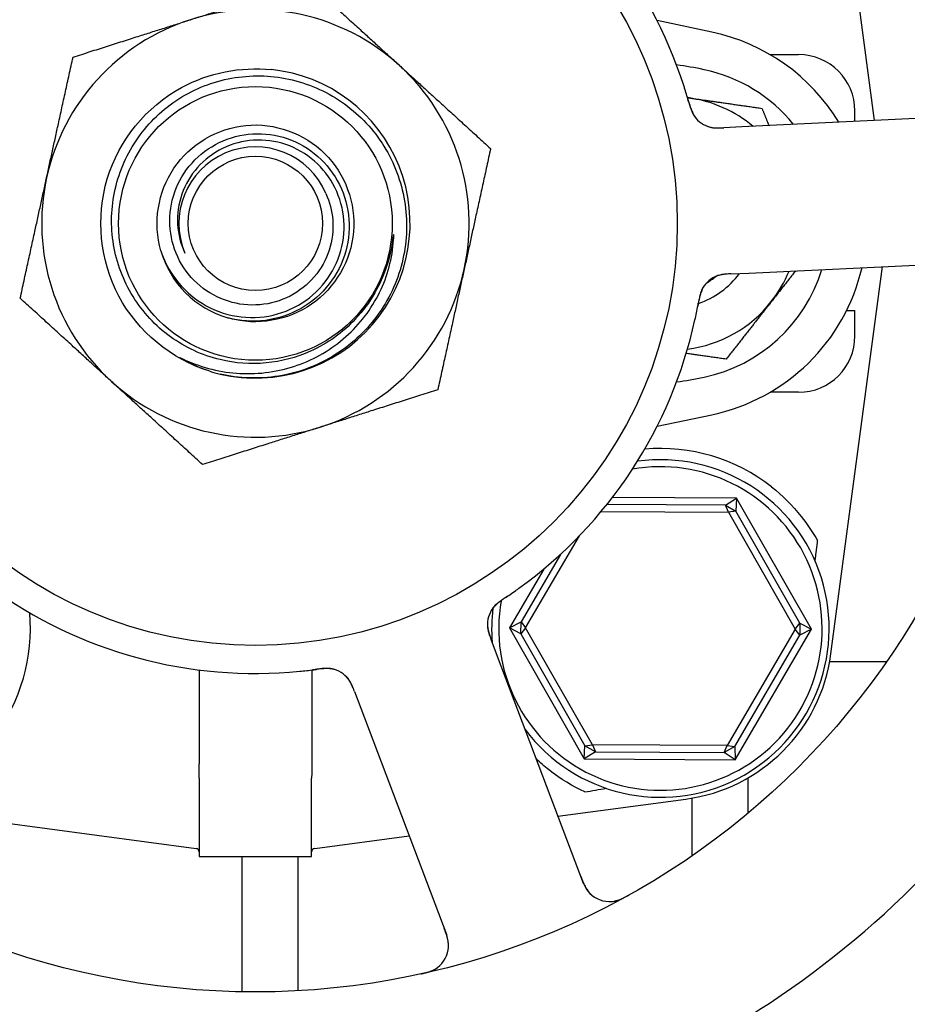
# Model space of a CAD drawing. Header units: inches. Extents: x 36 to 1719, y -84 to 1122.
# Tile 550 of 571: x 1056.44 to 1058.41, y 857.57 to 859.76. Entities that reach past the tile are written whole.
import ezdxf

# ---------------------------------------------------------------- set-up
doc = ezdxf.new("R2010")
doc.units = ezdxf.units.IN
doc.header["$LTSCALE"] = 48
doc.header["$MEASUREMENT"] = 0
doc.layers.add('Dimension (ANSI)', color=7, linetype='Continuous', lineweight=25)
doc.layers.add('Visible (ANSI)', color=7, linetype='Continuous', lineweight=30)
doc.styles.add('Note Text (ANSI)', font='tahoma.ttf')
doc.dimstyles.new('Architectural (ANSI)', dxfattribs={"dimscale": 48, "dimtxt": 0.125, "dimasz": 0.098425, "dimexe": 0.125, "dimexo": 0.0625, "dimgap": 0.031496, "dimtad": 0, "dimtih": 1, "dimtoh": 1, "dimdec": 4, "dimrnd": 1e-08, "dimzin": 3, "dimdsep": 46, "dimlunit": 4, "dimtxsty": 'Note Text (ANSI)', "dimcen": 0.09, "dimdle": 0.393701, "dimclrd": 256, "dimclre": 256, "dimclrt": 256, "dimadec": 0, "dimazin": 3, "dimtfac": 0.96, "dimtofl": 0, "dimtmove": 0, "dimatfit": 3, "dimfxl": 1, "dimfrac": 2, "dimtolj": 1, "dimtzin": 12, "dimlwd": -1, "dimlwe": -1, "dimarcsym": 0})

# ---------------------------------------------------------------- blocks, each defined once
blk = doc.blocks.new('*D17')
at = {"layer": 'Defpoints', "color": 0, "transparency": 16777216}
for p in [(1035.9177, 896.4914), (1035.9177, 760.4914), (1124.1195, 760.4914)]:
    blk.add_point(p, dxfattribs=at)
at = {"layer": 'Dimension (ANSI)', "transparency": 16777216}
for p, q in [((1038.9177, 896.4914), (1130.1195, 896.4914)), ((1124.1195, 891.767), (1124.1195, 835.0133)), ((1124.1195, 765.2158), (1124.1195, 825.9695)), ((1038.9177, 760.4914), (1130.1195, 760.4914))]:
    blk.add_line(p, q, dxfattribs=at)
for points in [[(1123.3321, 891.767), (1124.9069, 891.767), (1124.1195, 896.4914)], [(1123.3321, 765.2158), (1124.9069, 765.2158), (1124.1195, 760.4914)]]:
    blk.add_solid(points, dxfattribs=at)
at = {"layer": 'Dimension (ANSI)', "transparency": 16777216, "insert": (1114.0215, 833.5015), "char_height": 6, "attachment_point": 1, "style": 'Note Text (ANSI)'}
blk.add_mtext('\\A1;11\'-4"', dxfattribs=at)

msp = doc.modelspace()

# ---------------------------------------------------------------- linework, layer by layer
at = {"layer": 'Visible (ANSI)'}
for p, q in [((1058.34085, 859.53247), (1058.24392, 860.26056)), ((1057.97957, 859.72881), (1057.85776, 859.75449)), ((1058.109, 859.6789), (1058.1722, 859.6789)), ((1058.58493, 859.54416), (1058.04622, 859.51836)), ((1058.2972, 859.53038), (1058.2972, 859.5539)), ((1058.04622, 859.51836), (1058.00635, 859.51645)), ((1058.06176, 859.19373), (1058.60047, 859.21953)), ((1058.02193, 859.19183), (1058.06176, 859.19373)), ((1058.24392, 858.34724), (1058.3585, 859.20795)), ((1058.27866, 859.11015), (1058.2972, 859.11015)), ((1058.2972, 859.0539), (1058.2972, 859.11015)), ((1058.1722, 858.9289), (1058.109, 858.9289)), ((1057.85776, 858.85331), (1057.97957, 858.87898)), ((1058.0343, 858.69366), (1057.75833, 858.69507)), ((1058.00957, 858.67816), (1058.0343, 858.69366)), ((1058.0343, 858.69366), (1058.03294, 858.66451)), ((1058.20061, 858.40219), (1058.0343, 858.69366)), ((1058.00957, 858.67816), (1057.74614, 858.67951)), ((1058.00957, 858.67816), (1058.03294, 858.66451)), ((1058.0161, 858.66251), (1058.00957, 858.67816)), ((1057.73344, 858.66395), (1058.0161, 858.66251)), ((1058.03294, 858.66451), (1058.0161, 858.66251)), ((1058.0161, 858.66251), (1058.16452, 858.40237)), ((1058.17482, 858.41585), (1058.03294, 858.66451)), ((1057.56553, 858.40543), (1057.68494, 858.60983)), ((1057.64274, 858.56857), (1057.55537, 858.41901)), ((1057.60563, 858.53603), (1057.52944, 858.40561)), ((1057.52944, 858.40561), (1057.55537, 858.41901)), ((1057.55523, 858.39195), (1057.52944, 858.40561)), ((1057.52944, 858.40561), (1057.69575, 858.11413)), ((1057.55523, 858.39195), (1057.55537, 858.41901)), ((1057.56553, 858.40543), (1057.55523, 858.39195)), ((1057.55537, 858.41901), (1057.56553, 858.40543)), ((1057.71395, 858.14529), (1057.56553, 858.40543)), ((1058.16452, 858.40237), (1058.01345, 858.14376)), ((1058.03133, 858.11242), (1058.20061, 858.40219)), ((1058.16452, 858.40237), (1058.17482, 858.41585)), ((1058.17468, 858.38879), (1058.16452, 858.40237)), ((1058.17482, 858.41585), (1058.17468, 858.38879)), ((1058.20061, 858.40219), (1058.17468, 858.38879)), ((1058.17482, 858.41585), (1058.20061, 858.40219)), ((1057.55523, 858.39195), (1057.69711, 858.14328)), ((1058.03027, 858.14158), (1058.17468, 858.38879)), ((1057.5031, 858.3419), (1057.48897, 858.37922)), ((1057.69411, 857.83753), (1057.5031, 858.3419)), ((1058.36765, 858.33015), (1058.24125, 858.33015)), ((1056.83975, 858.31178), (1056.83975, 858.10336)), ((1057.0903, 858.31178), (1057.0903, 858.10336)), ((1057.18504, 858.26409), (1057.19916, 858.2268)), ((1057.19916, 858.2268), (1057.39017, 857.72242)), ((1057.69575, 858.11413), (1057.69711, 858.14328)), ((1057.69711, 858.14328), (1057.71395, 858.14529)), ((1057.72048, 858.12963), (1057.69711, 858.14328)), ((1057.71395, 858.14529), (1057.72048, 858.12963)), ((1058.01345, 858.14376), (1057.71395, 858.14529)), ((1058.00677, 858.12817), (1058.01345, 858.14376)), ((1058.03027, 858.14158), (1058.00677, 858.12817)), ((1058.01345, 858.14376), (1058.03027, 858.14158)), ((1058.03027, 858.14158), (1058.03133, 858.11242)), ((1057.72048, 858.12963), (1057.69575, 858.11413)), ((1057.72048, 858.12963), (1058.00677, 858.12817)), ((1058.03133, 858.11242), (1058.00677, 858.12817)), ((1057.69575, 858.11413), (1058.03133, 858.11242)), ((1056.84003, 858.07126), (1056.84003, 857.89765)), ((1057.09003, 857.89765), (1057.09003, 858.07126)), ((1058.06018, 857.99386), (1058.06018, 858.07224)), ((1056.00836, 858.025), (1056.83324, 857.91519)), ((1057.63744, 857.98716), (1057.92169, 858.025)), ((1057.93518, 858.02705), (1057.93518, 857.89878)), ((1057.09681, 857.91519), (1057.30659, 857.94312)), ((1056.84003, 857.89765), (1057.09003, 857.89765)), ((1056.93518, 857.89765), (1056.93518, 857.59666)), ((1057.06018, 857.59905), (1057.06018, 857.89765))]:
    msp.add_line(p, q, dxfattribs=at)
for radius in [1.7075, 0.9375, 0.30408, 0.14917]:
    msp.add_circle((1056.96503, 859.3039), radius, dxfattribs=at)
for centre, radius, start, end in [((1056.96503, 859.3039), 1, 17.83299, 59.65061), ((1056.96503, 859.3039), 0.475, 47.64769, 107.64769), ((1056.96503, 859.3039), 0.475, 107.64769, 167.64769), ((1057.89003, 859.3039), 0.43425, 31.17296, 78.0993), ((1058.1722, 859.5539), 0.125, 0, 90), ((1056.96503, 859.3039), 0.475, 347.64769, 47.64769), ((1056.96503, 859.3039), 0.34375, 256.81176, 84.08625), ((1056.96503, 859.3039), 0.34375, 256.81176, 84.08625), ((1057.89003, 859.3039), 0.34909, 39.05816, 78.0993), ((1057.89003, 859.3039), 0.2815, 81.86636, 82.81527), ((1057.89003, 859.3039), 0.2815, 50.00252, 81.86636), ((1057.99148, 859.57831), 0.0625, 215.2706, 256.30345), ((1056.96503, 859.3039), 0.17, 22.97308, 202.97308), ((1056.96503, 859.3039), 0.475, 167.64769, 227.64769), ((1056.96503, 859.3039), 0.21875, 196.09118, 253.65421), ((1056.96503, 859.3039), 0.475, 287.64769, 347.64769), ((1057.89003, 859.3039), 0.18733, 288.39093, 323.59902), ((1057.89003, 859.3039), 0.34909, 281.9007, 342.94151), ((1057.89003, 859.3039), 0.43425, 281.9007, 346.93978), ((1057.89003, 859.3039), 0.2815, 321.86636, 337.90218), ((1058.013, 859.12883), 0.0625, 110.31583, 150.22862), ((1057.89003, 859.3039), 0.1535, 300.06048, 310.05875), ((1057.89003, 859.3039), 0.2815, 277.18473, 321.86636), ((1056.96503, 859.3039), 1, 305.83299, 347.65061), ((1058.1722, 859.0539), 0.125, 270, 0), ((1056.96503, 859.3039), 2.075, 300.99965, 352.48395), ((1056.96503, 859.3039), 0.34375, 252.85926, 256.81176), ((1056.96503, 859.3039), 0.475, 227.64769, 287.64769), ((1057.86503, 858.4039), 0.4, 51.81864, 94.99892), ((1057.86503, 858.4039), 0.375, 216.768, 97.82604), ((1057.86503, 858.4039), 0.35938, 170.11375, 99.97535), ((1056.96503, 859.3039), 1, 233.83299, 275.65061), ((1057.5432, 858.41248), 0.0625, 143.2706, 184.30345), ((1057.86503, 858.4039), 0.375, 173.08462, 184.7156), ((1056.06503, 858.4039), 0.4, 322.97261, 4.99892), ((1057.8722, 858.39672), 0.375, 277.58266, 352.41734), ((1057.12237, 858.25311), 0.0625, 38.31583, 78.22862), ((1056.83221, 857.90745), 0.00781, 0, 82.41734), ((1057.09784, 857.90745), 0.00781, 97.58266, 180), ((1057.75256, 857.85966), 0.0625, 200.7418, 298.60325), ((1056.96503, 859.3039), 2.075, 228.99965, 280.48395), ((1057.33172, 857.70029), 0.0625, 282.88035, 20.7418)]:
    msp.add_arc(centre, radius, start, end, dxfattribs=at)
msp.add_ellipse((1054.8552, 857.80594), major_axis=(4.33091, 0.57653), ratio=0.0429148, start_param=5.4224411, end_param=5.4369311, dxfattribs=at)
for points, weights in [([(1056.82102, 859.75654), (1056.94231, 859.79513), (1057.08236, 859.83968)], [1, 1.0379548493, 1]), ([(1057.08236, 859.83968), (1057.19097, 859.74067), (1057.28503, 859.65493)], [1, 1.0379548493, 1]), ([(1056.55969, 859.6734), (1056.69974, 859.71796), (1056.82102, 859.75654)], [1, 1.0379548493, 1]), ([(1056.50102, 859.40551), (1056.52825, 859.52984), (1056.55969, 859.6734)], [1, 1.0379548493, 1]), ([(1057.28503, 859.65493), (1057.37909, 859.56919), (1057.4877, 859.47018)], [1, 1.0379548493, 1]), ([(1057.92522, 859.58323), (1057.92754, 859.5829), (1057.92985, 859.58257)], [1.0022030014, 1.00113546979, 1]), ([(1057.92985, 859.58257), (1058.00452, 859.57189), (1058.09074, 859.55957)], [1, 1.0379548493, 1]), ([(1058.09074, 859.55957), (1058.09866, 859.53984), (1058.10613, 859.52123)], [1, 1.0090077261, 1.01373989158]), ([(1057.4877, 859.47018), (1057.45626, 859.32661), (1057.42903, 859.20228)], [1, 1.0379548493, 1]), ([(1056.44235, 859.13762), (1056.47379, 859.28118), (1056.50102, 859.40551)], [1, 1.0379548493, 1]), ([(1057.42903, 859.20228), (1057.4018, 859.07796), (1057.37036, 858.93439)], [1, 1.0379548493, 1]), ([(1058.16532, 859.19869), (1058.13776, 859.1636), (1058.11145, 859.13007)], [1.01874043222, 1.02109815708, 1]), ([(1056.64502, 858.95286), (1056.55096, 859.03861), (1056.44235, 859.13762)], [1, 1.0379548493, 1]), ([(1058.11145, 859.13007), (1058.06487, 859.07074), (1058.01109, 859.00224)], [1, 1.0379548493, 1]), ([(1058.01109, 859.00224), (1057.96426, 859.00893), (1057.92236, 859.01492)], [1, 1.02026440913, 1.01889014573]), ([(1056.84769, 858.76811), (1056.73908, 858.86712), (1056.64502, 858.95286)], [1, 1.0379548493, 1]), ([(1057.37036, 858.93439), (1057.23031, 858.88984), (1057.10903, 858.85125)], [1, 1.0379548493, 1]), ([(1057.10903, 858.85125), (1056.98774, 858.81267), (1056.84769, 858.76811)], [1, 1.0379548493, 1]), ([(1058.21395, 858.59948), (1058.21113, 858.57719), (1058.2083, 858.55485)], [0.999970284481, 0.999969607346, 0.999969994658])]:
    msp.add_rational_spline(points, weights, degree=2, dxfattribs=at)
for points, knots in [([(1056.86372, 858.97542), (1056.77808, 859.00183), (1056.70379, 859.06317), (1056.66165, 859.14226), (1056.61953, 859.22132), (1056.61004, 859.31716), (1056.63585, 859.40294), (1056.66165, 859.48868), (1056.7224, 859.56335), (1056.80111, 859.60605), (1056.86157, 859.63885), (1056.93206, 859.65248), (1057.00045, 859.64565)], [5.0115512, 5.0115512, 5.0115512, 5.0115512, 5.7936548, 5.7936548, 5.7936548, 6.5754431, 6.5754431, 6.5754431, 7.3569225, 7.3569225, 7.3569225, 7.9571961, 7.9571961, 7.9571961, 7.9571961]), ([(1057.08729, 859.01988), (1057.0561, 859.00583), (1057.02279, 858.99704), (1056.95448, 858.99066), (1056.91993, 858.99317), (1056.84679, 859.01085), (1056.80935, 859.02813), (1056.74296, 859.07619), (1056.7147, 859.10659), (1056.67125, 859.17672), (1056.65656, 859.21582), (1056.64291, 859.29771), (1056.64417, 859.33973), (1056.66275, 859.42119), (1056.67999, 859.45983), (1056.72841, 859.52857), (1056.75922, 859.55796), (1056.83057, 859.60345), (1056.87048, 859.61904), (1056.95428, 859.63413), (1056.99738, 859.63339), (1057.08116, 859.61542), (1057.121, 859.59826), (1057.19212, 859.54953), (1057.22265, 859.51833), (1057.27022, 859.4458), (1057.28673, 859.40511), (1057.3033, 859.31942), (1057.30312, 859.27524), (1057.28581, 859.18915), (1057.26876, 859.1481), (1057.21977, 859.07459), (1057.18822, 859.0429), (1057.15149, 859.01812)], [-5.0704915, -5.0704915, -5.0704915, -5.0704915, -4.8092414, -4.8092414, -4.5465572, -4.5465572, -4.2346915, -4.2346915, -3.9208419, -3.9208419, -3.6050086, -3.6050086, -3.2871921, -3.2871921, -2.9673924, -2.9673924, -2.64561, -2.64561, -2.321845, -2.321845, -1.9960977, -1.9960977, -1.6683683, -1.6683683, -1.3386572, -1.3386572, -1.0069646, -1.0069646, -0.6732907, -0.6732907, -0.3376357, -0.3376357, 0, 0, 0, 0]), ([(1057.92782, 859.57413), (1057.92565, 859.58182), (1057.92248, 859.59266), (1057.91952, 859.60214), (1057.91865, 859.60492), (1057.9178, 859.6076), (1057.91698, 859.61014)], [0.48416631, 0.48416631, 0.48416631, 0.48416631, 0.88318571, 0.88318571, 0.88318571, 1, 1, 1, 1]), ([(1057.9256, 859.58194), (1057.9265, 859.57879), (1057.92739, 859.57567), (1057.92911, 859.56995), (1057.92992, 859.56734), (1057.93153, 859.5625), (1057.93233, 859.56023), (1057.93372, 859.55654), (1057.93432, 859.55504), (1057.93569, 859.55178), (1057.93645, 859.55012), (1057.93788, 859.54717), (1057.93856, 859.5459), (1057.94019, 859.54302), (1057.94109, 859.54163), (1057.94275, 859.53927), (1057.94355, 859.53823), (1057.94425, 859.53737)], [0, 0, 0, 0, 0.02532917, 0.02532917, 0.0459278, 0.0459278, 0.06431611, 0.06431611, 0.0780154, 0.0780154, 0.09688899, 0.09688899, 0.11755371, 0.11755371, 0.15067697, 0.15067697, 0.17984281, 0.17984281, 0.17984281, 0.17984281]), ([(1057.92782, 859.57413), (1057.92807, 859.57326), (1057.92831, 859.57239), (1057.9288, 859.57064), (1057.92905, 859.56976), (1057.92997, 859.56654), (1057.93069, 859.56415), (1057.9322, 859.55948), (1057.93303, 859.55716), (1057.93437, 859.55372), (1057.93491, 859.55244), (1057.93624, 859.54949), (1057.93701, 859.54795), (1057.93828, 859.54564), (1057.93882, 859.54474), (1057.9399, 859.54303), (1057.94045, 859.54222), (1057.94087, 859.54162), (1057.94094, 859.54152), (1057.94094, 859.54152)], [0, 0, 0, 0, 0.00712604, 0.00712604, 0.01419238, 0.01419238, 0.03284312, 0.03284312, 0.05207098, 0.05207098, 0.06472354, 0.06472354, 0.08419423, 0.08419423, 0.09866358, 0.09866358, 0.11516786, 0.11516786, 0.12167905, 0.12167905, 0.12167905, 0.12167905]), ([(1056.75485, 859.24327), (1056.73712, 859.30473), (1056.74811, 859.37385), (1056.78405, 859.42677), (1056.81998, 859.47969), (1056.88016, 859.51542), (1056.94382, 859.52162), (1057.00748, 859.52782), (1057.07342, 859.50438), (1057.11888, 859.45939), (1057.16435, 859.41441), (1057.18848, 859.34873), (1057.18296, 859.28501), (1057.17744, 859.22129), (1057.14237, 859.16075), (1057.08985, 859.12426), (1057.03733, 859.08777), (1056.96836, 859.07602), (1056.90672, 859.09306), (1056.90563, 859.09336), (1056.90455, 859.09367), (1056.90346, 859.09399)], [16.9979155, 16.9979155, 16.9979155, 16.9979155, 17.8752194, 17.8752194, 17.8752194, 18.7524691, 18.7524691, 18.7524691, 19.6296647, 19.6296647, 19.6296647, 20.5068064, 20.5068064, 20.5068064, 21.3838943, 21.3838943, 21.3838943, 22.2609286, 22.2609286, 22.2609286, 22.2764365, 22.2764365, 22.2764365, 22.2764365]), ([(1057.96988, 859.51966), (1057.97015, 859.51957), (1057.97043, 859.51947), (1057.97153, 859.5191), (1057.97241, 859.51882), (1057.97495, 859.5181), (1057.9767, 859.51768), (1057.98195, 859.51667), (1057.98569, 859.51627), (1057.99247, 859.51599), (1057.99557, 859.51602), (1057.99852, 859.51611)], [0.094581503, 0.094581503, 0.094581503, 0.094581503, 0.09763667, 0.09763667, 0.105884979, 0.105884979, 0.120706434, 0.120706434, 0.149461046, 0.149461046, 0.17255876, 0.17255876, 0.17255876, 0.17255876]), ([(1057.97572, 859.51783), (1057.97572, 859.51783), (1057.97573, 859.51782), (1057.97576, 859.51782), (1057.97583, 859.5178), (1057.97615, 859.51772), (1057.97645, 859.51764), (1057.97789, 859.51731), (1057.9798, 859.51691), (1057.98251, 859.51654), (1057.9832, 859.51646), (1057.98702, 859.51606), (1057.9904, 859.51594), (1057.99634, 859.51604), (1057.99819, 859.51609), (1058.00111, 859.51621), (1058.00212, 859.51625), (1058.00418, 859.51635), (1058.00524, 859.5164), (1058.00629, 859.51645)], [0.05598665, 0.05598665, 0.05598665, 0.05598665, 0.056873, 0.056873, 0.06006969, 0.06006969, 0.06858048, 0.06858048, 0.09786866, 0.09786866, 0.10758076, 0.10758076, 0.14991048, 0.14991048, 0.16694481, 0.16694481, 0.17567446, 0.17567446, 0.18444701, 0.18444701, 0.18444701, 0.18444701]), ([(1057.12154, 859.37025), (1057.13016, 859.35168), (1057.13535, 859.3317), (1057.13863, 859.28878), (1057.1359, 859.26615), (1057.12186, 859.22293), (1057.11059, 859.20279), (1057.0808, 859.16771), (1057.06249, 859.15319), (1057.02108, 859.13181), (1056.99834, 859.12526), (1056.95134, 859.12118), (1056.92753, 859.1238), (1056.88195, 859.13807), (1056.86067, 859.14969), (1056.8235, 859.18058), (1056.80804, 859.19965), (1056.78514, 859.24287), (1056.77801, 859.26665), (1056.7732, 859.31591), (1056.77568, 859.34091), (1056.79012, 859.38886), (1056.80206, 859.4113), (1056.83401, 859.4506), (1056.8538, 859.467), (1056.8988, 859.49148), (1056.92363, 859.49922), (1056.97513, 859.50482), (1057.00132, 859.50251), (1057.05164, 859.48795), (1057.07525, 859.47573), (1057.11671, 859.44277), (1057.1341, 859.42227), (1057.1602, 859.37552), (1057.16857, 859.34968), (1057.17502, 859.29594), (1057.17292, 859.26856), (1057.1583, 859.21585), (1057.14582, 859.19106), (1057.11191, 859.1474), (1057.09072, 859.12902), (1057.04226, 859.10125), (1057.01541, 859.09221), (1056.95945, 859.08485), (1056.93088, 859.08672), (1056.90346, 859.09399)], [-4.2480515, -4.2480515, -4.2480515, -4.2480515, -4.0909216, -4.0909216, -3.9177275, -3.9177275, -3.7423694, -3.7423694, -3.5648477, -3.5648477, -3.385163, -3.385163, -3.2033156, -3.2033156, -3.0193061, -3.0193061, -2.8331349, -2.8331349, -2.6448024, -2.6448024, -2.4543091, -2.4543091, -2.2616553, -2.2616553, -2.0668416, -2.0668416, -1.8698684, -1.8698684, -1.6707361, -1.6707361, -1.469445, -1.469445, -1.2659958, -1.2659958, -1.0603886, -1.0603886, -0.8526241, -0.8526241, -0.6427026, -0.6427026, -0.4306244, -0.4306244, -0.2163901, -0.2163901, 0, 0, 0, 0]), ([(1056.75485, 859.24327), (1056.76112, 859.22404), (1056.77004, 859.20578), (1056.79256, 859.17243), (1056.80602, 859.15747), (1056.84264, 859.12673), (1056.86719, 859.11318), (1056.91977, 859.09644), (1056.94724, 859.09329), (1057.00146, 859.09775), (1057.0277, 859.10518), (1057.07546, 859.12958), (1057.09659, 859.14619), (1057.13097, 859.18635), (1057.144, 859.20941), (1057.16027, 859.25889), (1057.1635, 859.28479), (1057.15978, 859.33597), (1057.15301, 859.36077), (1057.13043, 859.406), (1057.11498, 859.42605), (1057.07747, 859.45877), (1057.05588, 859.47124), (1057.00947, 859.48698), (1056.98515, 859.49024), (1056.93701, 859.48717), (1056.91366, 859.48103), (1056.871, 859.46021), (1056.85205, 859.44587), (1056.82105, 859.41096), (1056.80919, 859.39082), (1056.79406, 859.34747), (1056.79082, 859.32471), (1056.7933, 859.27963), (1056.79886, 859.25774), (1056.80851, 859.23755)], [-3.1722778, -3.1722778, -3.1722778, -3.1722778, -3.0186699, -3.0186699, -2.8665315, -2.8665315, -2.6554083, -2.6554083, -2.4471425, -2.4471425, -2.2417348, -2.2417348, -2.0391858, -2.0391858, -1.8394961, -1.8394961, -1.6426663, -1.6426663, -1.4486971, -1.4486971, -1.2575891, -1.2575891, -1.0693429, -1.0693429, -0.8839593, -0.8839593, -0.7014387, -0.7014387, -0.5217818, -0.5217818, -0.3449893, -0.3449893, -0.1710619, -0.1710619, 0, 0, 0, 0]), ([(1057.27208, 859.26745), (1057.27243, 859.27277), (1057.27247, 859.27678), (1057.27231, 859.27873), (1057.27228, 859.27901), (1057.27222, 859.27925), (1057.2722, 859.27931), (1057.27217, 859.27937), (1057.27216, 859.27938), (1057.27214, 859.27941), (1057.27213, 859.27941), (1057.27212, 859.27942), (1057.27211, 859.27942), (1057.27209, 859.27942), (1057.27208, 859.27941), (1057.27206, 859.2794), (1057.27205, 859.27938), (1057.272, 859.27931), (1057.27195, 859.27921), (1057.27183, 859.27881), (1057.27174, 859.27842), (1057.27138, 859.27657), (1057.27102, 859.27402), (1057.26904, 859.26037), (1057.26577, 859.23611), (1057.25577, 859.20632)], [-0.37606241, -0.37606241, -0.37606241, -0.37606241, -0.30741129, -0.30741129, -0.29779295, -0.29779295, -0.29494673, -0.29494673, -0.2937317, -0.2937317, -0.29301265, -0.29301265, -0.29238719, -0.29238719, -0.29165629, -0.29165629, -0.29047649, -0.29047649, -0.28622321, -0.28622321, -0.27736006, -0.27736006, -0.23942142, -0.23942142, 0, 0, 0, 0]), ([(1056.80918, 859.00034), (1056.84747, 858.98298), (1056.88864, 858.97285), (1056.97377, 858.96831), (1057.01696, 858.97439), (1057.09773, 859.00265), (1057.13464, 859.02425), (1057.19736, 859.07998), (1057.22277, 859.11332), (1057.25885, 859.18719), (1057.26946, 859.22686), (1057.27208, 859.26745)], [-1.5992336, -1.5992336, -1.5992336, -1.5992336, -1.2791425, -1.2791425, -0.9499666, -0.9499666, -0.6270496, -0.6270496, -0.3103934, -0.3103934, 0, 0, 0, 0]), ([(1057.25577, 859.20632), (1057.2492, 859.18674), (1057.24077, 859.1679), (1057.2185, 859.12892), (1057.20407, 859.10935), (1057.15919, 859.0613), (1057.12513, 859.03694), (1057.08729, 859.01988)], [-0.65841937, -0.65841937, -0.65841937, -0.65841937, -0.50117447, -0.50117447, -0.31635325, -0.31635325, 0, 0, 0, 0]), ([(1058.01363, 859.19139), (1058.01259, 859.19132), (1058.01153, 859.19124), (1058.00739, 859.19088), (1058.00423, 859.19049), (1057.99832, 859.18941), (1057.99552, 859.18871), (1057.99127, 859.18736), (1057.98968, 859.18677), (1057.98757, 859.1859), (1057.98695, 859.18563), (1057.98624, 859.1853), (1057.98611, 859.18525), (1057.98599, 859.18519)], [0.016833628, 0.016833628, 0.016833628, 0.016833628, 0.024996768, 0.024996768, 0.048690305, 0.048690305, 0.071674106, 0.071674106, 0.086017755, 0.086017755, 0.092484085, 0.092484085, 0.093980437, 0.093980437, 0.093980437, 0.093980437]), ([(1058.02176, 859.19182), (1058.02079, 859.19177), (1058.01981, 859.19173), (1058.01791, 859.19163), (1058.01698, 859.19158), (1058.01427, 859.19143), (1058.01254, 859.19132), (1058.00976, 859.19111), (1058.00866, 859.19102), (1058.00446, 859.1906), (1058.00183, 859.1902), (1057.99785, 859.18942), (1057.99587, 859.18893), (1057.99298, 859.18803), (1057.9922, 859.18776), (1057.99105, 859.18735), (1057.99062, 859.18719), (1057.99043, 859.18711), (1057.9904, 859.1871), (1057.9904, 859.1871)], [0, 0, 0, 0, 0.00805947, 0.00805947, 0.01607833, 0.01607833, 0.0318321, 0.0318321, 0.04288224, 0.04288224, 0.07619177, 0.07619177, 0.108399, 0.108399, 0.12047641, 0.12047641, 0.12953115, 0.12953115, 0.13163232, 0.13163232, 0.13163232, 0.13163232]), ([(1057.9622, 859.16524), (1057.9619, 859.1648), (1057.9616, 859.16434), (1057.96078, 859.16304), (1057.96024, 859.16214), (1057.9594, 859.16059), (1057.95918, 859.16017), (1057.95834, 859.15851), (1057.95766, 859.15704), (1057.95635, 859.15382), (1057.95573, 859.15219), (1057.95467, 859.14906), (1057.95424, 859.14769), (1057.95308, 859.14377), (1057.95234, 859.14097), (1057.95109, 859.13572), (1057.95055, 859.13324), (1057.94939, 859.12758), (1057.94879, 859.12439), (1057.94805, 859.12043), (1057.94791, 859.11967), (1057.94776, 859.1189)], [0.13529989, 0.13529989, 0.13529989, 0.13529989, 0.15041637, 0.15041637, 0.17862377, 0.17862377, 0.18801437, 0.18801437, 0.21370501, 0.21370501, 0.23365387, 0.23365387, 0.24706173, 0.24706173, 0.26969876, 0.26969876, 0.28871805, 0.28871805, 0.31389266, 0.31389266, 0.3199487, 0.3199487, 0.3199487, 0.3199487]), ([(1057.95918, 859.16061), (1057.95918, 859.16061), (1057.95914, 859.16055), (1057.95894, 859.16021), (1057.95871, 859.1598), (1057.95809, 859.15864), (1057.95768, 859.15783), (1057.95648, 859.15528), (1057.95565, 859.15331), (1057.95435, 859.14958), (1057.95384, 859.14797), (1057.953, 859.145), (1057.95266, 859.14371), (1057.95182, 859.14025), (1057.95133, 859.138), (1057.95039, 859.13333), (1057.94995, 859.13087), (1057.94943, 859.12796), (1057.94933, 859.12742), (1057.94923, 859.12688)], [0.07093315, 0.07093315, 0.07093315, 0.07093315, 0.07636583, 0.07636583, 0.08666451, 0.08666451, 0.09983228, 0.09983228, 0.12422953, 0.12422953, 0.14000404, 0.14000404, 0.15098747, 0.15098747, 0.16837574, 0.16837574, 0.18725582, 0.18725582, 0.19162474, 0.19162474, 0.19162474, 0.19162474]), ([(1057.94189, 859.09003), (1057.94394, 859.09941), (1057.94632, 859.11114), (1057.94811, 859.12076), (1057.94852, 859.12295), (1057.94889, 859.12497), (1057.94922, 859.12679)], [0, 0, 0, 0, 0.41999651, 0.41999651, 0.41999651, 0.51583384, 0.51583384, 0.51583384, 0.51583384]), ([(1057.15149, 859.01812), (1057.13141, 859.00458), (1057.10991, 858.99324), (1057.06455, 858.97523), (1057.04077, 858.96868), (1056.97331, 858.95781), (1056.92913, 858.9593), (1056.8866, 858.96921)], [-0.70402922, -0.70402922, -0.70402922, -0.70402922, -0.51973951, -0.51973951, -0.33275492, -0.33275492, 0, 0, 0, 0]), ([(1056.86372, 858.97542), (1056.83298, 858.98494), (1056.81155, 858.99653), (1056.80056, 859.00296), (1056.79861, 859.00421), (1056.79748, 859.00506), (1056.79727, 859.00523), (1056.7971, 859.0054), (1056.79706, 859.00544), (1056.79703, 859.0055), (1056.79702, 859.00551), (1056.79701, 859.00554), (1056.79701, 859.00555), (1056.79701, 859.00557), (1056.79701, 859.00557), (1056.79702, 859.00559), (1056.79703, 859.00559), (1056.79705, 859.0056), (1056.79707, 859.0056), (1056.79715, 859.00561), (1056.79724, 859.00559), (1056.7986, 859.00524), (1056.80309, 859.0031), (1056.80918, 859.00034)], [-0.32425255, -0.32425255, -0.32425255, -0.32425255, -0.13434383, -0.13434383, -0.07553483, -0.07553483, -0.06406424, -0.06406424, -0.06072925, -0.06072925, -0.05932586, -0.05932586, -0.05850628, -0.05850628, -0.05780445, -0.05780445, -0.05699234, -0.05699234, -0.05569314, -0.05569314, -0.05100977, -0.05100977, 0, 0, 0, 0]), ([(1058.11229, 858.71832), (1058.13638, 858.69937), (1058.15902, 858.67685), (1058.19195, 858.63545), (1058.20397, 858.61728), (1058.21395, 858.59948)], [2.4581256, 2.4581256, 2.4581256, 2.4581256, 2.68988255, 2.68988255, 2.85814401, 2.85814401, 2.85814401, 2.85814401]), ([(1057.51955, 858.47174), (1057.5262, 858.47617), (1057.53553, 858.48254), (1057.54363, 858.48829), (1057.546, 858.48997), (1057.54828, 858.49161), (1057.55045, 858.49317)], [0.48416631, 0.48416631, 0.48416631, 0.48416631, 0.88318571, 0.88318571, 0.88318571, 1, 1, 1, 1]), ([(1057.52629, 858.47626), (1057.52358, 858.47442), (1057.52089, 858.47261), (1057.51597, 858.46921), (1057.51374, 858.46763), (1057.50964, 858.46461), (1057.50772, 858.46314), (1057.50465, 858.46068), (1057.50341, 858.45965), (1057.50073, 858.45734), (1057.49938, 858.45611), (1057.49702, 858.45383), (1057.49602, 858.45279), (1057.49379, 858.45035), (1057.49274, 858.44907), (1057.49101, 858.44676), (1057.49027, 858.44568), (1057.48967, 858.44475)], [0, 0, 0, 0, 0.0253292, 0.0253292, 0.04592782, 0.04592782, 0.06431613, 0.06431613, 0.07801539, 0.07801539, 0.09688899, 0.09688899, 0.11755369, 0.11755369, 0.15067695, 0.15067695, 0.17984281, 0.17984281, 0.17984281, 0.17984281]), ([(1057.51955, 858.47173), (1057.5188, 858.47123), (1057.51805, 858.47073), (1057.51654, 858.46972), (1057.51578, 858.46921), (1057.513, 858.46734), (1057.51095, 858.46592), (1057.50698, 858.46304), (1057.50502, 858.46154), (1057.50217, 858.45919), (1057.50112, 858.45829), (1057.49872, 858.45611), (1057.4975, 858.4549), (1057.49569, 858.45297), (1057.495, 858.45219), (1057.4937, 858.45064), (1057.4931, 858.44986), (1057.49267, 858.44928), (1057.49259, 858.44917), (1057.49259, 858.44917)], [0, 0, 0, 0, 0.00712604, 0.00712604, 0.01419238, 0.01419238, 0.03284312, 0.03284312, 0.05207098, 0.05207098, 0.06472354, 0.06472354, 0.08419423, 0.08419423, 0.09866358, 0.09866358, 0.11516786, 0.11516786, 0.12167905, 0.12167905, 0.12167905, 0.12167905]), ([(1057.48075, 858.4149), (1057.48074, 858.41462), (1057.48073, 858.41431), (1057.48072, 858.41316), (1057.48073, 858.41224), (1057.48083, 858.40959), (1057.48097, 858.4078), (1057.48163, 858.4025), (1057.48241, 858.39882), (1057.48424, 858.39228), (1057.48522, 858.38934), (1057.48622, 858.38656)], [0.094581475, 0.094581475, 0.094581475, 0.094581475, 0.097636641, 0.097636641, 0.105884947, 0.105884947, 0.120706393, 0.120706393, 0.149460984, 0.149460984, 0.172558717, 0.172558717, 0.172558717, 0.172558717]), ([(1057.48081, 858.40878), (1057.48081, 858.40878), (1057.48081, 858.40877), (1057.48081, 858.40874), (1057.48081, 858.40867), (1057.48083, 858.40834), (1057.48086, 858.40803), (1057.48098, 858.40656), (1057.4812, 858.40462), (1057.48168, 858.40193), (1057.48182, 858.40124), (1057.48262, 858.39749), (1057.48355, 858.39424), (1057.48548, 858.38861), (1057.4861, 858.38687), (1057.48711, 858.38413), (1057.48747, 858.38318), (1057.48819, 858.38126), (1057.48857, 858.38026), (1057.48894, 858.37928)], [0.05598665, 0.05598665, 0.05598665, 0.05598665, 0.05687301, 0.05687301, 0.0600697, 0.0600697, 0.06858049, 0.06858049, 0.09786867, 0.09786867, 0.10758076, 0.10758076, 0.14991049, 0.14991049, 0.16694482, 0.16694482, 0.17567446, 0.17567446, 0.18444701, 0.18444701, 0.18444701, 0.18444701]), ([(1057.1413, 858.31268), (1057.14079, 858.31283), (1057.14025, 858.31297), (1057.13877, 858.31335), (1057.13774, 858.31359), (1057.13601, 858.31391), (1057.13555, 858.31398), (1057.1337, 858.31427), (1057.1321, 858.31446), (1057.12863, 858.31472), (1057.12688, 858.3148), (1057.12358, 858.31484), (1057.12215, 858.31483), (1057.11806, 858.31472), (1057.11517, 858.31456), (1057.10979, 858.31412), (1057.10727, 858.31387), (1057.10152, 858.31323), (1057.0983, 858.31281), (1057.09431, 858.31229), (1057.09354, 858.31219), (1057.09276, 858.31209)], [0.13529987, 0.13529987, 0.13529987, 0.13529987, 0.15041628, 0.15041628, 0.17862374, 0.17862374, 0.18801436, 0.18801436, 0.213705, 0.213705, 0.23365386, 0.23365386, 0.24706171, 0.24706171, 0.26969874, 0.26969874, 0.28871803, 0.28871803, 0.31389263, 0.31389263, 0.31994869, 0.31994869, 0.31994869, 0.31994869]), ([(1057.13596, 858.31413), (1057.13596, 858.31413), (1057.13589, 858.31414), (1057.13551, 858.31422), (1057.13504, 858.31432), (1057.13375, 858.31455), (1057.13286, 858.31469), (1057.13006, 858.31505), (1057.12793, 858.31522), (1057.12398, 858.31531), (1057.12229, 858.31529), (1057.11921, 858.31517), (1057.11787, 858.3151), (1057.11432, 858.31483), (1057.11203, 858.3146), (1057.1073, 858.31405), (1057.10483, 858.31371), (1057.1019, 858.31331), (1057.10136, 858.31323), (1057.10081, 858.31316)], [0.07093315, 0.07093315, 0.07093315, 0.07093315, 0.07636582, 0.07636582, 0.08666451, 0.08666451, 0.09983227, 0.09983227, 0.12422951, 0.12422951, 0.14000403, 0.14000403, 0.15098746, 0.15098746, 0.16837573, 0.16837573, 0.18725581, 0.18725581, 0.19162474, 0.19162474, 0.19162474, 0.19162474]), ([(1057.06349, 858.30876), (1057.07304, 858.3097), (1057.08494, 858.31107), (1057.09464, 858.31233), (1057.09685, 858.31262), (1057.09888, 858.31289), (1057.10072, 858.31315)], [0, 0, 0, 0, 0.41999651, 0.41999651, 0.41999651, 0.51583384, 0.51583384, 0.51583384, 0.51583384]), ([(1057.18206, 858.27185), (1057.18167, 858.27282), (1057.18127, 858.2738), (1057.17965, 858.27762), (1057.1783, 858.28051), (1057.17544, 858.28579), (1057.17392, 858.28825), (1057.17132, 858.29187), (1057.17027, 858.2932), (1057.16879, 858.29493), (1057.16833, 858.29545), (1057.16781, 858.29602), (1057.16771, 858.29612), (1057.16762, 858.29622)], [0.016833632, 0.016833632, 0.016833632, 0.016833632, 0.024996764, 0.024996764, 0.048690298, 0.048690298, 0.071674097, 0.071674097, 0.086017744, 0.086017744, 0.092484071, 0.092484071, 0.093980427, 0.093980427, 0.093980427, 0.093980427]), ([(1057.18498, 858.26425), (1057.18464, 858.26515), (1057.18429, 858.26608), (1057.18361, 858.26785), (1057.18328, 858.26872), (1057.1823, 858.27125), (1057.18166, 858.27286), (1057.1806, 858.27544), (1057.18017, 858.27646), (1057.17847, 858.28033), (1057.17729, 858.28271), (1057.17531, 858.28625), (1057.17424, 858.28798), (1057.17248, 858.29045), (1057.17199, 858.29111), (1057.17124, 858.29207), (1057.17095, 858.29243), (1057.17082, 858.29259), (1057.17081, 858.29261), (1057.17081, 858.29261)], [0, 0, 0, 0, 0.00805947, 0.00805947, 0.01607833, 0.01607833, 0.0318321, 0.0318321, 0.04288224, 0.04288224, 0.07619177, 0.07619177, 0.108399, 0.108399, 0.1204764, 0.1204764, 0.12953115, 0.12953115, 0.13163231, 0.13163231, 0.13163231, 0.13163231]), ([(1056.83992, 858.08572), (1056.83986, 858.08988), (1056.83979, 858.09433), (1056.83976, 858.09989), (1056.83975, 858.10058), (1056.83975, 858.10165), (1056.83975, 858.10202), (1056.83975, 858.10263), (1056.83975, 858.10286), (1056.83975, 858.10318), (1056.83975, 858.10327), (1056.83975, 858.10336)], [0.027184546, 0.027184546, 0.027184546, 0.027184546, 0.056924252, 0.056924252, 0.061161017, 0.061161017, 0.063446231, 0.063446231, 0.064876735, 0.064876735, 0.065401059, 0.065401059, 0.065401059, 0.065401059]), ([(1057.0903, 858.10336), (1057.0903, 858.10326), (1057.0903, 858.10317), (1057.0903, 858.10281), (1057.0903, 858.10255), (1057.0903, 858.10187), (1057.0903, 858.10147), (1057.0903, 858.09988), (1057.09029, 858.09871), (1057.09026, 858.09486), (1057.09023, 858.09235), (1057.09017, 858.08825), (1057.09015, 858.08696), (1057.09013, 858.08572)], [0.065326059, 0.065326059, 0.065326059, 0.065326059, 0.065886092, 0.065886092, 0.067505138, 0.067505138, 0.069967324, 0.069967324, 0.077104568, 0.077104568, 0.093330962, 0.093330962, 0.101340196, 0.101340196, 0.101340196, 0.101340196]), ([(1057.69716, 858.04082), (1057.67142, 858.05273), (1057.64322, 858.06931), (1057.60737, 858.09771), (1057.59823, 858.10566), (1057.58942, 858.11405)], [0.44734115, 0.44734115, 0.44734115, 0.44734115, 0.70623872, 0.70623872, 0.7975395, 0.7975395, 0.7975395, 0.7975395]), ([(1057.68827, 857.85294), (1057.68849, 857.85236), (1057.68871, 857.85178), (1057.68943, 857.84987), (1057.68994, 857.84855), (1057.69239, 857.84225), (1057.69442, 857.83747), (1057.69806, 857.83014), (1057.69975, 857.82717), (1057.70442, 857.81997), (1057.70783, 857.81605), (1057.71039, 857.81354), (1057.71065, 857.8133), (1057.71088, 857.81309)], [0, 0, 0, 0, 0.00480624, 0.00480624, 0.01589597, 0.01589597, 0.05833406, 0.05833406, 0.09384639, 0.09384639, 0.15340885, 0.15340885, 0.16065924, 0.16065924, 0.16065924, 0.16065924]), ([(1057.75636, 857.79728), (1057.75692, 857.79732), (1057.75764, 857.79739), (1057.76011, 857.79769), (1057.76208, 857.798), (1057.76603, 857.79894), (1057.76777, 857.79941), (1057.77195, 857.80075), (1057.7745, 857.80168), (1057.77926, 857.80365), (1057.7815, 857.80466), (1057.78609, 857.80688), (1057.78846, 857.80811), (1057.79218, 857.81012), (1057.79358, 857.81089), (1057.795, 857.81169)], [0.10313051, 0.10313051, 0.10313051, 0.10313051, 0.11603194, 0.11603194, 0.14472131, 0.14472131, 0.16305353, 0.16305353, 0.18481803, 0.18481803, 0.20320408, 0.20320408, 0.22373688, 0.22373688, 0.23709216, 0.23709216, 0.23709216, 0.23709216]), ([(1057.39373, 857.69246), (1057.3938, 857.69313), (1057.39388, 857.69395), (1057.39409, 857.69732), (1057.39411, 857.69982), (1057.39352, 857.70669), (1057.39283, 857.71097), (1057.39084, 857.7191), (1057.38971, 857.7229), (1057.3878, 857.72848), (1057.3872, 857.73014), (1057.38587, 857.73379), (1057.38511, 857.7358), (1057.38436, 857.73778)], [0.11682073, 0.11682073, 0.11682073, 0.11682073, 0.13209763, 0.13209763, 0.17640845, 0.17640845, 0.22121696, 0.22121696, 0.25582457, 0.25582457, 0.27005755, 0.27005755, 0.2865375, 0.2865375, 0.2865375, 0.2865375]), ([(1057.33168, 857.63623), (1057.33247, 857.6364), (1057.33326, 857.63658), (1057.3366, 857.63733), (1057.33924, 857.63795), (1057.34408, 857.63923), (1057.3463, 857.63987), (1057.35108, 857.64139), (1057.35369, 857.64232), (1057.3578, 857.64398), (1057.35945, 857.64472), (1057.36251, 857.64621), (1057.36392, 857.64698), (1057.36664, 857.64857), (1057.36793, 857.64942), (1057.36948, 857.65051), (1057.36993, 857.65084), (1057.37029, 857.65111)], [0, 0, 0, 0, 0.00673636, 0.00673636, 0.02806078, 0.02806078, 0.0453371, 0.0453371, 0.06652159, 0.06652159, 0.08352226, 0.08352226, 0.10158901, 0.10158901, 0.12223493, 0.12223493, 0.13206643, 0.13206643, 0.13206643, 0.13206643])]:
    msp.add_open_spline(points, degree=3, knots=knots, dxfattribs=at)
for points in [[(1057.96201, 859.64549), (1057.94174, 859.64976), (1057.92139, 859.65326), (1057.90097, 859.65603)], [(1057.90097, 858.95177), (1057.92139, 858.95453), (1057.94174, 858.95804), (1057.96201, 858.96231)], [(1056.84003, 858.07126), (1056.84003, 858.07623), (1056.83999, 858.08106), (1056.83992, 858.08572)], [(1057.09013, 858.08572), (1057.09006, 858.0809), (1057.09003, 858.07607), (1057.09003, 858.07126)]]:
    msp.add_open_spline(points, degree=3, dxfattribs=at)

# ---------------------------------------------------------------- dimensions: what is measured, and where the dimension line sits
at = {"layer": 'Dimension (ANSI)'}
dim = msp.add_linear_dim(base=(1124.11953, 760.4914), p1=(1035.91768, 896.4914), p2=(1035.91768, 760.4914), angle=90, dimstyle='Architectural (ANSI)', override={"dimgap": 0.031496, "dimdec": 4, "dimlfac": 1, "dimtol": 0, "dimlim": 0, "dimtp": 0, "dimtm": 0, "dimtdec": 2, "dimatfit": 1}, dxfattribs=at)
dim.commit()
dim.dimension.update_dxf_attribs({"geometry": '*D17', "text_midpoint": (1124.11953, 830.4914), "dimtype": 160})

doc.saveas('drawing.dxf')
